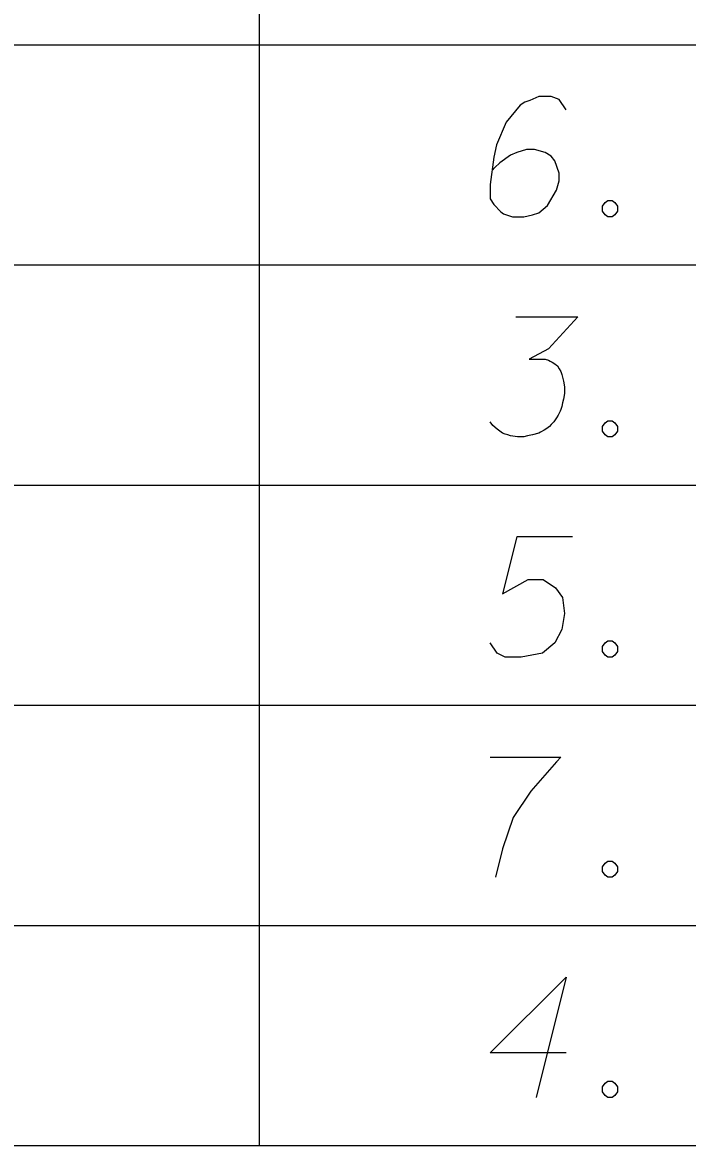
# Model space of a CAD drawing. Extents: x 2074207 to 2076812, y 516372 to 523312.
# Drawn here: x 2076372.75 to 2076399.32, y 518192.9 to 518237.79 of the extents above; entities that cross this region are included whole.
import ezdxf

# ---------------------------------------------------------------- set-up
doc = ezdxf.new("R2010")
doc.units = 0
for name, color, linetype in [('Prop DirtTable_ Soil Test Results - Outline (Major)', 7, 'Continuous'), ('Prop DirtTable_ Soil Test Results - Outline (Minor)', 7, 'Continuous'), ('Prop DirtTable_ Soil Test Results - Tx (Sample Data)', 7, 'Continuous')]:
    doc.layers.add(name, color=color, linetype=linetype)

msp = doc.modelspace()

# ---------------------------------------------------------------- linework, layer by layer
at = {"layer": 'Prop DirtTable_ Soil Test Results - Outline (Major)'}
msp.add_line((2076260.609, 518192.899), (2076811.903, 518192.899), dxfattribs=at)
at = {"layer": 'Prop DirtTable_ Soil Test Results - Outline (Minor)'}
for p, q in [((2076382.2, 518245.699), (2076382.2, 518236.899)), ((2076260.609, 518236.899), (2076811.903, 518236.899)), ((2076260.609, 518236.899), (2076811.903, 518236.899)), ((2076382.2, 518236.899), (2076382.2, 518228.099)), ((2076260.609, 518228.099), (2076811.903, 518228.099)), ((2076260.609, 518228.099), (2076811.903, 518228.099)), ((2076382.2, 518228.099), (2076382.2, 518219.299)), ((2076260.609, 518219.299), (2076811.903, 518219.299)), ((2076260.609, 518219.299), (2076811.903, 518219.299)), ((2076382.2, 518219.299), (2076382.2, 518210.499)), ((2076260.609, 518210.499), (2076811.903, 518210.499)), ((2076260.609, 518210.499), (2076811.903, 518210.499)), ((2076382.2, 518210.499), (2076382.2, 518201.699)), ((2076260.609, 518201.699), (2076811.903, 518201.699)), ((2076260.609, 518201.699), (2076811.903, 518201.699)), ((2076382.2, 518201.699), (2076382.2, 518192.899)), ((2076260.609, 518192.899), (2076811.903, 518192.899))]:
    msp.add_line(p, q, dxfattribs=at)
at = {"layer": 'Prop DirtTable_ Soil Test Results - Tx (Sample Data)'}
for points in [[(2076394.469, 518234.296), (2076394.187, 518234.712), (2076393.87, 518234.825), (2076393.376, 518234.825), (2076393.023, 518234.674), (2076392.811, 518234.598), (2076392.635, 518234.485), (2076392.071, 518233.805), (2076391.683, 518232.898), (2076391.577, 518232.406), (2076391.436, 518231.31), (2076391.436, 518230.743), (2076391.577, 518230.517), (2076391.859, 518230.214), (2076391.965, 518230.139), (2076392.318, 518230.025), (2076392.776, 518230.025), (2076393.129, 518230.101), (2076393.376, 518230.176), (2076393.729, 518230.479), (2076394.081, 518231.083), (2076394.187, 518231.461), (2076394.187, 518231.764), (2076394.011, 518232.255), (2076393.87, 518232.444), (2076393.623, 518232.595), (2076393.199, 518232.709), (2076392.882, 518232.709), (2076392.494, 518232.595), (2076392.247, 518232.482), (2076391.824, 518232.18), (2076391.612, 518231.991), (2076391.506, 518231.877)], [(2076396.127, 518230.668), (2076396.304, 518230.668), (2076396.409, 518230.592), (2076396.515, 518230.441), (2076396.515, 518230.252), (2076396.409, 518230.101), (2076396.304, 518230.025), (2076396.127, 518230.025), (2076396.021, 518230.101), (2076395.916, 518230.252), (2076395.916, 518230.441), (2076396.021, 518230.592), (2076396.127, 518230.668)], [(2076392.459, 518226.025), (2076394.928, 518226.025), (2076393.764, 518224.74), (2076392.988, 518224.324), (2076393.623, 518224.324), (2076393.764, 518224.287), (2076393.834, 518224.249), (2076393.905, 518224.211), (2076393.975, 518224.173), (2076394.117, 518224.06), (2076394.187, 518223.946), (2076394.258, 518223.833), (2076394.293, 518223.72), (2076394.363, 518223.455), (2076394.399, 518223.228), (2076394.399, 518223.115), (2076394.399, 518222.964), (2076394.363, 518222.737), (2076394.328, 518222.586), (2076394.293, 518222.435), (2076394.258, 518222.321), (2076394.222, 518222.246), (2076394.187, 518222.17), (2076394.152, 518222.094), (2076394.081, 518221.981), (2076393.975, 518221.83), (2076393.87, 518221.717), (2076393.799, 518221.641), (2076393.693, 518221.565), (2076393.587, 518221.49), (2076393.446, 518221.414), (2076393.376, 518221.376), (2076393.129, 518221.301), (2076392.917, 518221.263), (2076392.776, 518221.225), (2076392.529, 518221.225), (2076392.247, 518221.263), (2076392.141, 518221.301), (2076392.035, 518221.339), (2076391.929, 518221.376), (2076391.824, 518221.452), (2076391.718, 518221.528), (2076391.541, 518221.679), (2076391.436, 518221.83)], [(2076396.127, 518221.868), (2076396.304, 518221.868), (2076396.409, 518221.792), (2076396.515, 518221.641), (2076396.515, 518221.452), (2076396.409, 518221.301), (2076396.304, 518221.225), (2076396.127, 518221.225), (2076396.021, 518221.301), (2076395.916, 518221.452), (2076395.916, 518221.641), (2076396.021, 518221.792), (2076396.127, 518221.868)], [(2076394.716, 518217.225), (2076392.494, 518217.225), (2076391.929, 518214.957), (2076392.952, 518215.524), (2076393.552, 518215.524), (2076394.046, 518215.184), (2076394.328, 518214.806), (2076394.399, 518214.164), (2076394.293, 518213.521), (2076394.011, 518212.992), (2076393.517, 518212.576), (2076392.67, 518212.425), (2076392.035, 518212.425), (2076391.718, 518212.576), (2076391.436, 518212.992)], [(2076396.127, 518213.068), (2076396.304, 518213.068), (2076396.409, 518212.992), (2076396.515, 518212.841), (2076396.515, 518212.652), (2076396.409, 518212.501), (2076396.304, 518212.425), (2076396.127, 518212.425), (2076396.021, 518212.501), (2076395.916, 518212.652), (2076395.916, 518212.841), (2076396.021, 518212.992), (2076396.127, 518213.068)], [(2076391.436, 518208.425), (2076394.258, 518208.425), (2076394.081, 518208.236), (2076393.058, 518207.065), (2076392.353, 518206.006), (2076391.929, 518204.759), (2076391.647, 518203.625)], [(2076396.127, 518204.268), (2076396.304, 518204.268), (2076396.409, 518204.192), (2076396.515, 518204.041), (2076396.515, 518203.852), (2076396.409, 518203.701), (2076396.304, 518203.625), (2076396.127, 518203.625), (2076396.021, 518203.701), (2076395.916, 518203.852), (2076395.916, 518204.041), (2076396.021, 518204.192), (2076396.127, 518204.268)], [(2076394.469, 518196.602), (2076391.436, 518196.602), (2076394.469, 518199.625), (2076393.27, 518194.825)], [(2076396.127, 518195.468), (2076396.304, 518195.468), (2076396.409, 518195.392), (2076396.515, 518195.241), (2076396.515, 518195.052), (2076396.409, 518194.901), (2076396.304, 518194.825), (2076396.127, 518194.825), (2076396.021, 518194.901), (2076395.916, 518195.052), (2076395.916, 518195.241), (2076396.021, 518195.392), (2076396.127, 518195.468)]]:
    msp.add_lwpolyline(points, dxfattribs=at)

doc.saveas('drawing.dxf')
